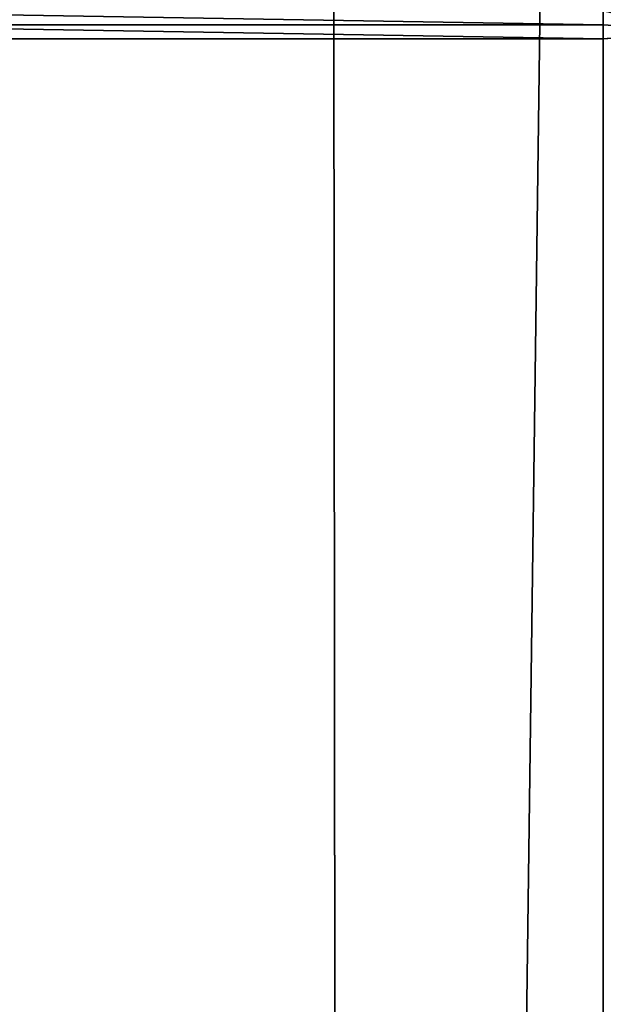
# Model space of a CAD drawing. Header units: millimetres. Extents: x -455 to 455, y -678 to 20.
# Tile 622 of 656: x 3.38 to 4.7, y -43.96 to -41.73. Entities that reach past the tile are written whole.
import ezdxf

# ---------------------------------------------------------------- set-up
doc = ezdxf.new("R2010")
doc.units = ezdxf.units.MM
doc.header["$LTSCALE"] = 65.185185
for name, color, linetype in [('252', 7, 'CONTINUOUS'), ('369', 7, 'CONTINUOUS'), ('370', 7, 'CONTINUOUS'), ('371', 7, 'CONTINUOUS')]:
    doc.layers.add(name, color=color, linetype=linetype)

msp = doc.modelspace()

# ---------------------------------------------------------------- linework, layer by layer
at = {"layer": '252', "linetype": 'Continuous'}
for points in [[(2, -74.7, 19.85), (4.1213, -74.7, 18.9713), (2, 0, 19.85), (2, -74.7, 19.85)], [(2, 0, 19.85), (4.1213, -74.7, 18.9713), (4.0577, -6.3555, 19.0331), (2, 0, 19.85)], [(4.1213, -74.7, 18.9713), (4.9632, -10.8898, 17.3182), (4.0577, -6.3555, 19.0331), (4.1213, -74.7, 18.9713)], [(5, -74.7, 16.85), (4.9632, -10.8898, 17.3182), (4.1213, -74.7, 18.9713), (5, -74.7, 16.85)]]:
    msp.add_3dface(points, dxfattribs=at)
at = {"layer": '369', "linetype": 'Continuous'}
for points in [[(4.9121, -74.1926, -6.2345), (4.7, -74.2112, -6.3204), (4.9089, -41.7559, -13.246), (4.9121, -74.1926, -6.2345)], [(4.9089, -41.7559, -13.246), (4.7, -74.2112, -6.3204), (4.7, -41.7738, -13.3287), (4.9089, -41.7559, -13.246)]]:
    msp.add_3dface(points, dxfattribs=at)
at = {"layer": '370', "linetype": 'Continuous'}
for points in [[(4.7001, -41.7104, -13.3424), (4.9089, -41.7559, -13.246), (4.7, -41.7421, -13.3356), (4.7001, -41.7104, -13.3424)], [(4.9089, -41.7559, -13.246), (4.7, -41.7738, -13.3287), (4.7, -41.7421, -13.3356), (4.9089, -41.7559, -13.246)]]:
    msp.add_3dface(points, dxfattribs=at)
at = {"layer": '371', "linetype": 'Continuous'}
for points in [[(2.8001, -41.7104, -13.3424), (4.7, -41.7421, -13.3356), (2.8, -41.7421, -13.3356), (2.8001, -41.7104, -13.3424)], [(4.7001, -41.7104, -13.3424), (4.7, -41.7421, -13.3356), (2.8001, -41.7104, -13.3424), (4.7001, -41.7104, -13.3424)], [(4.7, -41.7421, -13.3356), (4.7, -41.7738, -13.3287), (2.8, -41.7421, -13.3356), (4.7, -41.7421, -13.3356)], [(2.8, -41.7421, -13.3356), (4.7, -41.7738, -13.3287), (2.8, -41.7738, -13.3287), (2.8, -41.7421, -13.3356)], [(4.7, -41.7738, -13.3287), (4.7, -74.2112, -6.3204), (2.8, -41.7738, -13.3287), (4.7, -41.7738, -13.3287)], [(2.8, -41.7738, -13.3287), (4.7, -74.2112, -6.3204), (2.8, -71.3286, -6.9432), (2.8, -41.7738, -13.3287)]]:
    msp.add_3dface(points, dxfattribs=at)

doc.saveas('drawing.dxf')
